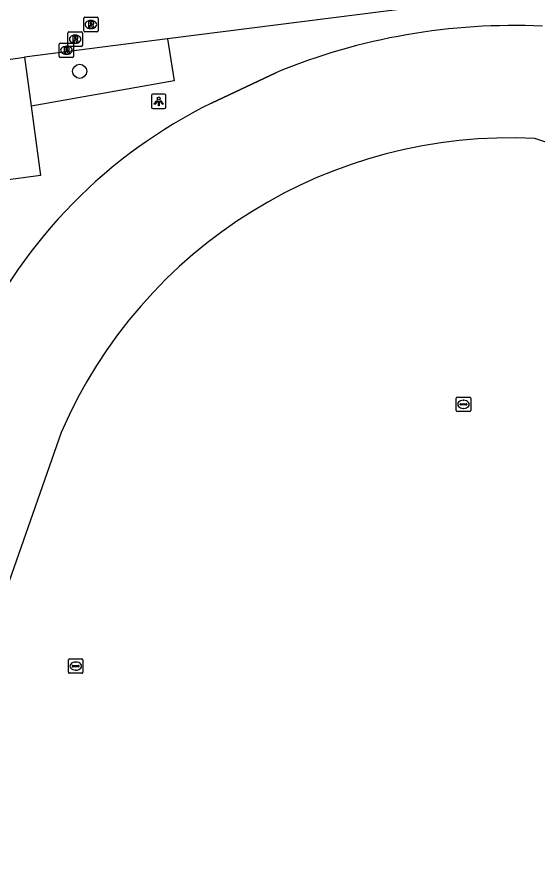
# Model space of a CAD drawing. Extents: x 162157 to 163165, y 378998 to 380775.
# Drawn here: x 162204.9 to 162241, y 379816.1 to 379875.3 of the extents above; entities that cross this region are included whole.
import ezdxf

# ---------------------------------------------------------------- set-up
doc = ezdxf.new("R2010")
doc.units = 0
for name, color, linetype in [('IMGEO_Boom', 7, 'Continuous'), ('IMGEO_Groenvoorziening', 7, 'Continuous'), ('IMGEO_Hek', 7, 'Continuous'), ('IMGEO_Lichtpunt', 7, 'Continuous'), ('IMGEO_Rioolput', 7, 'Continuous'), ('IMGEO_Voetpad_open', 7, 'Continuous'), ('IMGEO_Waterleidingput', 7, 'Continuous')]:
    doc.layers.add(name, color=color, linetype=linetype)

msp = doc.modelspace()

# ---------------------------------------------------------------- linework, layer by layer
at = {"layer": 'IMGEO_Boom'}
msp.add_circle((162209.26, 379871.591), 0.489, dxfattribs=at)
at = {"layer": 'IMGEO_Groenvoorziening'}
for points in [[(162215.342, 379873.836), (162215.804, 379870.922), (162205.893, 379869.186)], [(162218.401, 379869.39), (162222.852, 379871.49)], [(162300.819, 379843.867), (162300.257, 379846.344), (162265.211, 379858.784), (162240.817, 379866.929)], [(162207.97, 379846.567), (162188.934, 379792.2), (162268.083, 379748.42)]]:
    msp.add_lwpolyline(points, dxfattribs=at)
for centre, radius, start, end in [((162239.355, 379831.549), 43.216, 87.35754, 112.44911), ((162234.104, 379837.543), 35.508, 116.24701, 154.72936), ((162239.087, 379833.046), 33.927, 87.07663, 156.51328)]:
    msp.add_arc(centre, radius, start, end, dxfattribs=at)
at = {"layer": 'IMGEO_Hek'}
msp.add_lwpolyline([(162222.852, 379871.49), (162218.401, 379869.39)], dxfattribs=at)
for centre, radius, start, end in [((162239.355, 379831.549), 43.216, 87.35754, 112.44911), ((162234.104, 379837.543), 35.508, 116.24701, 154.72936)]:
    msp.add_arc(centre, radius, start, end, dxfattribs=at)
at = {"layer": 'IMGEO_Lichtpunt'}
for p, q in [((162214.245, 379869.914), (162214.245, 379869.107)), ((162214.245, 379869.914), (162214.245, 379869.107)), ((162215.147, 379870.009), (162214.339, 379870.009)), ((162215.147, 379870.009), (162214.339, 379870.009)), ((162215.241, 379869.107), (162215.241, 379869.914)), ((162215.241, 379869.107), (162215.241, 379869.914)), ((162214.339, 379869.013), (162215.147, 379869.013)), ((162214.339, 379869.013), (162215.147, 379869.013))]:
    msp.add_line(p, q, dxfattribs=at)
for points in [[(162214.619, 379869.578), (162214.658, 379869.55), (162214.47, 379869.288), (162214.432, 379869.315), (162214.619, 379869.578)], [(162214.721, 379869.53), (162214.768, 379869.53), (162214.768, 379869.208), (162214.721, 379869.208), (162214.721, 379869.53)], [(162214.831, 379869.55), (162214.869, 379869.577), (162215.056, 379869.315), (162215.017, 379869.287), (162214.831, 379869.55)]]:
    msp.add_lwpolyline(points, dxfattribs=at)
msp.add_circle((162214.744, 379869.712), 0.0994, dxfattribs=at)
for centre, start, end in [((162214.339, 379869.914), 90, 180), ((162214.339, 379869.914), 90, 180), ((162215.147, 379869.914), 0, 90), ((162215.147, 379869.914), 0, 90), ((162214.339, 379869.107), 180, 270), ((162214.339, 379869.107), 180, 270), ((162215.147, 379869.107), 270, 0), ((162215.147, 379869.107), 270, 360)]:
    msp.add_arc(centre, 0.0946, start, end, dxfattribs=at)
at = {"layer": 'IMGEO_Rioolput'}
for p, q in [((162209.538, 379874.408), (162209.538, 379875.26)), ((162209.613, 379875.334), (162210.465, 379875.334)), ((162210.026, 379875.114), (162210.051, 379875.114)), ((162210.539, 379875.26), (162210.539, 379874.408)), ((162210.049, 379874.554), (162210.024, 379874.554)), ((162208.444, 379873.393), (162208.444, 379874.245)), ((162208.519, 379874.319), (162209.371, 379874.319)), ((162208.932, 379874.099), (162208.957, 379874.099)), ((162209.445, 379874.245), (162209.445, 379873.393)), ((162210.465, 379874.334), (162209.613, 379874.334)), ((162207.841, 379872.626), (162207.841, 379873.478)), ((162207.916, 379873.552), (162208.768, 379873.552)), ((162208.329, 379873.332), (162208.354, 379873.332)), ((162209.371, 379873.319), (162208.519, 379873.319)), ((162208.842, 379873.478), (162208.842, 379872.626)), ((162208.955, 379873.539), (162208.93, 379873.539)), ((162208.352, 379872.772), (162208.327, 379872.772)), ((162208.768, 379872.552), (162207.916, 379872.552))]:
    msp.add_line(p, q, dxfattribs=at)
for points in [[(162209.538, 379874.408), (162209.538, 379875.26)], [(162209.613, 379875.334), (162210.465, 379875.334)], [(162210.127, 379875.032), (162209.875, 379875.034), (162209.875, 379874.634)], [(162210.539, 379875.26), (162210.539, 379874.408)], [(162209.875, 379874.634), (162209.999, 379874.634), (162209.999, 379874.796), (162210.01, 379874.796)], [(162210.053, 379874.953), (162209.999, 379874.953), (162209.999, 379874.872)], [(162209.999, 379874.872), (162210.051, 379874.872)], [(162210.057, 379874.767), (162210.128, 379874.634), (162210.268, 379874.634), (162210.203, 379874.76)], [(162208.444, 379873.393), (162208.444, 379874.245)], [(162208.519, 379874.319), (162209.371, 379874.319)], [(162209.033, 379874.017), (162208.781, 379874.019), (162208.781, 379873.619)], [(162208.959, 379873.938), (162208.905, 379873.938), (162208.905, 379873.857)], [(162208.905, 379873.857), (162208.957, 379873.857)], [(162209.445, 379874.245), (162209.445, 379873.393)], [(162210.465, 379874.334), (162209.613, 379874.334)], [(162207.841, 379872.626), (162207.841, 379873.478)], [(162207.916, 379873.552), (162208.768, 379873.552)], [(162208.43, 379873.25), (162208.178, 379873.252), (162208.178, 379872.852)], [(162209.371, 379873.319), (162208.519, 379873.319)], [(162208.781, 379873.619), (162208.905, 379873.619), (162208.905, 379873.781), (162208.916, 379873.781)], [(162208.842, 379873.478), (162208.842, 379872.626)], [(162208.963, 379873.752), (162209.034, 379873.619), (162209.174, 379873.619), (162209.109, 379873.745)], [(162208.178, 379872.852), (162208.302, 379872.852), (162208.302, 379873.014), (162208.313, 379873.014)], [(162208.356, 379873.171), (162208.302, 379873.171), (162208.302, 379873.09)], [(162208.302, 379873.09), (162208.354, 379873.09)], [(162208.36, 379872.985), (162208.431, 379872.852), (162208.571, 379872.852), (162208.506, 379872.978)], [(162208.768, 379872.552), (162207.916, 379872.552)]]:
    msp.add_lwpolyline(points, dxfattribs=at)
for centre, radius, start, end in [((162209.615, 379875.258), 0.0765, 91.55205, 178.44795), ((162209.615, 379875.258), 0.0765, 91.55205, 178.44795), ((162210.126, 379874.922), 0.109, 350.36119, 89.41601), ((162210.463, 379875.258), 0.0765, 1.55205, 88.44795), ((162210.463, 379875.258), 0.0765, 1.55205, 88.44795), ((162209.615, 379874.41), 0.0765, 181.55205, 268.44795), ((162209.615, 379874.41), 0.0765, 181.55205, 268.44795), ((162210.009, 379874.743), 0.0533, 26.02933, 88.69889), ((162210.035, 379875.061), 0.19, 274.7715, 282.96867), ((162210.059, 379874.857), 0.0964, 77.00612, 93.18647), ((162210.073, 379874.914), 0.0378, 276.66336, 79.67722), ((162210.124, 379874.922), 0.112, 277.58423, 350.98172), ((162210.108, 379874.707), 0.108, 29.51342, 73.79051), ((162210.463, 379874.41), 0.0765, 271.55205, 358.44795), ((162210.463, 379874.41), 0.0765, 271.55205, 358.44795), ((162208.521, 379874.243), 0.0765, 91.55205, 178.44795), ((162208.521, 379874.243), 0.0765, 91.55205, 178.44795), ((162208.941, 379874.046), 0.19, 274.7715, 282.96867), ((162208.965, 379873.842), 0.0964, 77.00612, 93.18647), ((162208.979, 379873.899), 0.0378, 276.66336, 79.67722), ((162209.032, 379873.907), 0.109, 350.36119, 89.41601), ((162209.03, 379873.907), 0.112, 277.58423, 350.98172), ((162209.369, 379874.243), 0.0765, 1.55205, 88.44795), ((162209.369, 379874.243), 0.0765, 1.55205, 88.44795), ((162207.918, 379873.476), 0.0765, 91.55205, 178.44795), ((162207.918, 379873.476), 0.0765, 91.55205, 178.44795), ((162208.429, 379873.14), 0.109, 350.36119, 89.41601), ((162208.521, 379873.395), 0.0765, 181.55205, 268.44795), ((162208.521, 379873.395), 0.0765, 181.55205, 268.44795), ((162208.766, 379873.476), 0.0765, 1.55205, 88.44795), ((162208.766, 379873.476), 0.0765, 1.55205, 88.44795), ((162208.915, 379873.728), 0.0533, 26.02933, 88.69889), ((162209.014, 379873.692), 0.108, 29.51342, 73.79051), ((162209.369, 379873.395), 0.0765, 271.55205, 358.44795), ((162209.369, 379873.395), 0.0765, 271.55205, 358.44795), ((162207.918, 379872.628), 0.0765, 181.55205, 268.44795), ((162207.918, 379872.628), 0.0765, 181.55205, 268.44795), ((162208.312, 379872.961), 0.0533, 26.02933, 88.69889), ((162208.338, 379873.279), 0.19, 274.7715, 282.96867), ((162208.362, 379873.075), 0.0964, 77.00612, 93.18647), ((162208.376, 379873.132), 0.0378, 276.66336, 79.67722), ((162208.427, 379873.14), 0.112, 277.58423, 350.98172), ((162208.411, 379872.925), 0.108, 29.51342, 73.79051), ((162208.766, 379872.628), 0.0765, 271.55205, 358.44795), ((162208.766, 379872.628), 0.0765, 271.55205, 358.44795)]:
    msp.add_arc(centre, radius, start, end, dxfattribs=at)
for centre, major_axis, ratio, start_param, end_param in [((162210.025, 379874.834), (-0.387, 0.002), 0.722429, 4.712389, 7.853982), ((162210.05, 379874.834), (-0.39, 0.002), 0.717154, 1.570796, 4.712389), ((162208.931, 379873.819), (-0.387, 0.002), 0.722429, 4.712389, 7.853982), ((162208.956, 379873.819), (-0.39, 0.002), 0.717154, 1.570796, 4.712389), ((162208.328, 379873.052), (-0.387, 0.002), 0.722429, 4.712389, 7.853982), ((162208.353, 379873.052), (-0.39, 0.002), 0.717154, 1.570796, 4.712389)]:
    msp.add_ellipse(centre, major_axis=major_axis, ratio=ratio, start_param=start_param, end_param=end_param, dxfattribs=at)
at = {"layer": 'IMGEO_Voetpad_open'}
for points in [[(162238.005, 379876.741), (162215.342, 379873.836)], [(162215.342, 379873.836), (162205.429, 379872.565)], [(162203.143, 379872.249), (162205.429, 379872.565)], [(162205.429, 379872.565), (162205.893, 379869.186)], [(162205.893, 379869.186), (162206.554, 379864.373), (162203.264, 379863.924)]]:
    msp.add_lwpolyline(points, dxfattribs=at)
at = {"layer": 'IMGEO_Waterleidingput'}
for p, q in [((162235.376, 379848.082), (162235.376, 379848.934)), ((162235.451, 379849.008), (162236.303, 379849.008)), ((162236.377, 379848.934), (162236.377, 379848.082)), ((162235.635, 379848.502), (162235.635, 379848.514)), ((162236.073, 379848.465), (162235.675, 379848.465)), ((162235.678, 379848.551), (162236.076, 379848.551)), ((162235.864, 379848.788), (162235.889, 379848.788)), ((162236.119, 379848.514), (162236.119, 379848.502)), ((162236.303, 379848.008), (162235.451, 379848.008)), ((162235.887, 379848.228), (162235.862, 379848.228)), ((162208.488, 379829.938), (162208.488, 379830.79)), ((162208.563, 379830.864), (162209.415, 379830.864)), ((162208.976, 379830.644), (162209.001, 379830.644)), ((162209.489, 379830.79), (162209.489, 379829.938)), ((162208.747, 379830.358), (162208.747, 379830.37)), ((162209.185, 379830.321), (162208.787, 379830.321)), ((162208.79, 379830.407), (162209.188, 379830.407)), ((162208.999, 379830.084), (162208.974, 379830.084)), ((162209.231, 379830.37), (162209.231, 379830.358)), ((162209.415, 379829.864), (162208.563, 379829.864))]:
    msp.add_line(p, q, dxfattribs=at)
for points in [[(162235.376, 379848.082), (162235.376, 379848.934)], [(162235.451, 379849.008), (162236.303, 379849.008)], [(162236.377, 379848.934), (162236.377, 379848.082)], [(162236.303, 379848.008), (162235.451, 379848.008)], [(162208.488, 379829.938), (162208.488, 379830.79)], [(162208.563, 379830.864), (162209.415, 379830.864)], [(162209.489, 379830.79), (162209.489, 379829.938)], [(162209.415, 379829.864), (162208.563, 379829.864)]]:
    msp.add_lwpolyline(points, dxfattribs=at)
for centre, radius, start, end in [((162235.453, 379848.932), 0.0765, 91.55205, 178.44795), ((162235.453, 379848.932), 0.0765, 91.55205, 178.44795), ((162236.301, 379848.932), 0.0765, 1.55205, 88.44795), ((162236.301, 379848.932), 0.0765, 1.55205, 88.44795), ((162235.675, 379848.511), 0.0403, 85.87752, 175.75265), ((162235.672, 379848.501), 0.0366, 178.93798, 274.71019), ((162236.076, 379848.508), 0.043, 264.86636, 352.45326), ((162236.08, 379848.513), 0.0386, 1.73085, 96.63898), ((162235.453, 379848.084), 0.0765, 181.55205, 268.44795), ((162235.453, 379848.084), 0.0765, 181.55205, 268.44795), ((162236.301, 379848.084), 0.0765, 271.55205, 358.44795), ((162236.301, 379848.084), 0.0765, 271.55205, 358.44795), ((162208.565, 379830.788), 0.0765, 91.55205, 178.44795), ((162208.565, 379830.788), 0.0765, 91.55205, 178.44795), ((162209.413, 379830.788), 0.0765, 1.55205, 88.44795), ((162209.413, 379830.788), 0.0765, 1.55205, 88.44795), ((162208.787, 379830.367), 0.0403, 85.87752, 175.75265), ((162208.784, 379830.357), 0.0366, 178.93798, 274.71019), ((162209.188, 379830.364), 0.043, 264.86636, 352.45326), ((162209.192, 379830.369), 0.0386, 1.73085, 96.63898), ((162208.565, 379829.94), 0.0765, 181.55205, 268.44795), ((162208.565, 379829.94), 0.0765, 181.55205, 268.44795), ((162209.413, 379829.94), 0.0765, 271.55205, 358.44795), ((162209.413, 379829.94), 0.0765, 271.55205, 358.44795)]:
    msp.add_arc(centre, radius, start, end, dxfattribs=at)
for centre, major_axis, ratio, start_param, end_param in [((162235.863, 379848.508), (-0.387, 0.002), 0.722429, 4.712389, 7.853982), ((162235.888, 379848.508), (-0.39, 0.002), 0.717154, 1.570796, 4.712389), ((162208.975, 379830.364), (-0.387, 0.002), 0.722429, 4.712389, 7.853982), ((162209, 379830.364), (-0.39, 0.002), 0.717154, 1.570796, 4.712389)]:
    msp.add_ellipse(centre, major_axis=major_axis, ratio=ratio, start_param=start_param, end_param=end_param, dxfattribs=at)

doc.saveas('drawing.dxf')
